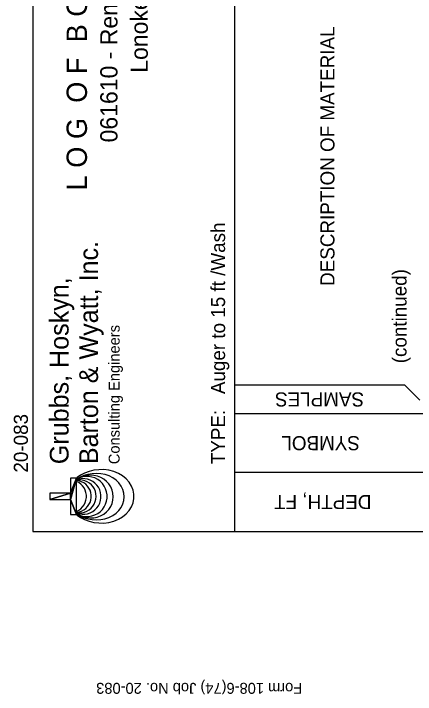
# Model space of a CAD drawing. Extents: x 1313964 to 1316843, y 2087046 to 2096619.
# Drawn here: x 1314172.79 to 1314187.3, y 2089922.27 to 2089946.89 of the extents above; entities that cross this region are included whole.
import ezdxf

# ---------------------------------------------------------------- set-up
doc = ezdxf.new("R2010")
doc.units = 0
doc.layers.add('B-Sub-Contour', color=7, linetype='Continuous')
doc.layers.add('Default', color=7, linetype='Continuous')

# ---------------------------------------------------------------- blocks, each defined once
blk = doc.blocks.new('DGRFC_GGHLOGO')
at = {"layer": 'Default'}
for points in [[(371581.68, 791230.32), (371581.68, 1050310.32), (295381.68, 1050310.32), (371581.68, 791230.32)], [(371581.68, 791230.32), (295381.68, 1050310.32), (295381.68, 791230.32), (371581.68, 791230.32)], [(295381.68, 791230.32), (104881.68, 791230.32), (104881.68, 715030.32), (295381.68, 791230.32)], [(295381.68, 791230.32), (104881.68, 715030.32), (562081.68, 715030.32), (295381.68, 791230.32)], [(295381.68, 791230.32), (562081.68, 715030.32), (371581.68, 791230.32), (295381.68, 791230.32)], [(562081.68, 715030.32), (562081.68, 791230.32), (371581.68, 791230.32), (562081.68, 715030.32)]]:
    blk.add_lwpolyline(points, close=True, dxfattribs=at)
for points in [[(105216.96, 715030.32), (100004.88, 709757.28), (68915.28, 666170.88), (42854.88, 615848.4), (22494.24, 560009.04), (8351.52, 500115.84), (792.48, 437662.32), (0, 374202.96), (7802.88, 311353.2), (23439.12, 250698), (46847.76, 193791.84), (77510.64, 142006.32), (114635.28, 96713.04), (157246.32, 59039.76), (204337.92, 29900.88), (254660.4, 10058.4), (306994.56, 0), (359968.8, 0), (412302.96, 10058.4), (462625.44, 29900.88), (509717.04, 59039.76), (552328.08, 96713.04), (589452.72, 142006.32), (620115.6, 193791.84), (643524.24, 250698), (659160.48, 311353.2), (666963.36, 374202.96), (666170.88, 437662.32), (658611.84, 500115.84), (644469.12, 560009.04), (624108.48, 615848.4), (598048.08, 666170.88), (566958.48, 709757.28), (561746.4, 715030.32)], [(111587.28, 715030.32), (108691.68, 711311.76), (85770.72, 670895.28), (67177.92, 625266.72), (53400.96, 575584.32), (44744.64, 523097.76), (41422.32, 469087.2), (42702.48, 414924.24), (52760.88, 362010.96), (69738.24, 311597.04), (93238.32, 264993.12), (122651.52, 223387.92), (157246.32, 187756.8), (196169.28, 159075.12), (238414.56, 137982.96), (282976.32, 125089.92), (328665.84, 120639.84), (374385.84, 124815.6), (419008.56, 137464.8), (461345.28, 158282.64), (500390.16, 186720.48), (535137.36, 222138.24), (564733.44, 263591.04), (588416.4, 310042.56), (605637.6, 360334.56), (615909.36, 413217.36), (618195.36, 467349.84), (615055.92, 521360.4), (606582.48, 573938.4), (592927.44, 623742.72), (574487.04, 669523.68), (551718.48, 710123.04), (547908.48, 715030.32)], [(113477.04, 715030.32), (111434.88, 712226.16), (91531.44, 674613.84), (76748.64, 633618.24), (67421.76, 590275.68), (63825.12, 545683.44), (65227.2, 500969.28), (74462.64, 457260.96), (90098.88, 415625.28), (111770.16, 377098.56), (138927.84, 342717.12), (170870.88, 313273.44), (206837.28, 289560), (245882.16, 272155.92), (287030.16, 261457.44), (329031.6, 257799.84), (371520.72, 261244.08), (412729.68, 271698.72), (451866, 288889.44), (487923.84, 312420), (520019.28, 341680.8), (547329.36, 375940.32), (569183.52, 414314.64), (585033.12, 455889.36), (594451.44, 499567.2), (596463.12, 544250.88), (593049.36, 588873.6), (583905.36, 632246.64), (569305.44, 673333.68), (549554.4, 711067.92), (546658.8, 715030.32)], [(117957.6, 715030.32), (116220.24, 712561.44), (98968.56, 677509.44), (87386.16, 640201.92), (81747.36, 601522.8), (82174.08, 562477.92), (88696.8, 523951.2), (101071.68, 486887.52), (119085.36, 452231.76), (142250.16, 420776.4), (170047.92, 393283.44), (201747.12, 370453.92), (236616.24, 352836.48), (273801.84, 340857.84), (312389.52, 334792.32), (351464.88, 334792.32), (390052.56, 340857.84), (427238.16, 352836.48), (462107.28, 370453.92), (493806.48, 393283.44), (521573.76, 420776.4), (544769.04, 452231.76), (562752.24, 486887.52), (575157.6, 523951.2), (581649.84, 562477.92), (582076.56, 601522.8), (576437.76, 640201.92), (564855.36, 677509.44), (547634.16, 712561.44), (545896.8, 715030.32)], [(124632.72, 715030.32), (123809.76, 713353.92), (113934.24, 680252.64), (109301.28, 646023.6), (110002.32, 611459.28), (116006.88, 577443.6), (127223.52, 544769.04), (143316.96, 514228.08), (163982.4, 486521.76), (188640.72, 462351.12), (216743.28, 442264.8), (247619.52, 426780.96), (280507.44, 416234.88), (314645.04, 410900.88), (349209.36, 410900.88), (383316.48, 416234.88), (416234.88, 426780.96), (447080.64, 442264.8), (475213.68, 462351.12), (499872, 486521.76), (520506.96, 514228.08), (536630.88, 544769.04), (547847.52, 577443.6), (553852.08, 611459.28), (554553.12, 646023.6), (549920.16, 680252.64), (540014.16, 713353.92), (539221.68, 715030.32)], [(130972.56, 715030.32), (130454.4, 713079.6), (127284.48, 680740.32), (129235.2, 648309.6), (136306.56, 616579.92), (148254.72, 586343.76), (164805.36, 558393.6), (185562.24, 533400), (210007.2, 511972.56), (237530.64, 494659.92), (267401.04, 481919.28), (298917.36, 474024.96), (331317.6, 471190.32), (363717.84, 473506.8), (395356.08, 480882.96), (425470.32, 493166.4), (453237.6, 510021.84), (478017.84, 531053.04), (499170.96, 555711.36), (516178.8, 583417.68), (528614.64, 613440.48), (536173.68, 645048.24), (538642.56, 677448.48), (535990.8, 709818.24), (534710.64, 715030.32)], [(135483.6, 715030.32), (135483.6, 714420.72), (140482.32, 683727.36), (150174.96, 654192.24), (164378.64, 626546.88), (182727.6, 601431.36), (204764.64, 579485.76), (229941.12, 561258.72), (257647.44, 547176.96), (287243.52, 537606.24), (317936.88, 532759.92), (349026.48, 532759.92), (379719.84, 537606.24), (409315.92, 547176.96), (437022.24, 561258.72), (462198.72, 579485.76), (484235.76, 601431.36), (502584.72, 626546.88), (516788.4, 654192.24), (526481.04, 683727.36), (531479.76, 714420.72), (531479.76, 715030.32)], [(146151.6, 715030.32), (160690.56, 687811.68), (179679.6, 662574.24), (202326.24, 640567.68), (228112.32, 622279.68), (256367.28, 608167.44), (286481.52, 598566.24), (317693.04, 593719.92), (349270.32, 593719.92), (380481.84, 598566.24), (410596.08, 608167.44), (438851.04, 622279.68), (464637.12, 640567.68), (487283.76, 662574.24), (506272.8, 687811.68), (520811.76, 715030.32)]]:
    blk.add_lwpolyline(points, dxfattribs=at)

msp = doc.modelspace()

# ---------------------------------------------------------------- linework, layer by layer
at = {"layer": 'B-Sub-Contour'}
for points in [[(1314234.904, 2089928.164), (1314234.904, 2089971.035), (1314173.485, 2089971.035), (1314173.485, 2089928.164), (1314234.904, 2089928.164)], [(1314180.782, 2089928.164), (1314180.782, 2089971.035)], [(1314186.924, 2089933.454), (1314180.782, 2089933.454)], [(1314187.471, 2089932.907), (1314186.924, 2089933.454)], [(1314232.471, 2089932.421), (1314180.782, 2089932.421)], [(1314232.471, 2089930.292), (1314180.782, 2089930.292)]]:
    msp.add_lwpolyline(points, dxfattribs=at)

# ---------------------------------------------------------------- block references
at = {"layer": 'B-Sub-Contour', "xscale": 2.894891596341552e-06, "yscale": 2.894891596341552e-06, "rotation": 90}
msp.add_blockref('DGRFC_GGHLOGO', (1314177.133, 2089928.468), dxfattribs=at)

# ---------------------------------------------------------------- texts
at = {"layer": 'B-Sub-Contour'}
for s, height, rotation, p in [('L O G  O F  B O R I N G  N O.  S3', 0.7352, 90, (1314175.436, 2089940.493)), ('061610 - Remington Road over I-40', 0.62209, 90, (1314176.539, 2089942.229)), ('Lonoke County, Arkansas', 0.62209, 90, (1314177.634, 2089944.747)), ('DESCRIPTION OF MATERIAL', 0.50899, 90, (1314184.381, 2089937.043)), ('TYPE:   Auger to 15 ft /Wash', 0.50899, 90, (1314180.428, 2089930.596)), ('Barton & Wyatt, Inc.', 0.67865, 90, (1314175.836, 2089930.596)), ('(continued)', 0.50899, 90, (1314186.985, 2089934.245)), ('Grubbs, Hoskyn,', 0.67865, 90, (1314174.772, 2089930.596)), ('Consulting Engineers', 0.39588, 90, (1314176.617, 2089930.596)), ('SAMPLES', 0.509, 180, (1314185.45, 2089933.192)), ('20-083', 0.509, 90, (1314173.302, 2089930.292)), ('SYMBOL', 0.509, 180, (1314185.299, 2089931.611)), ('DEPTH, FT', 0.509, 180, (1314185.715, 2089929.483)), ('Form 108-6(74) Job No. 20-083', 0.39588, 180, (1314183.215, 2089922.691))]:
    msp.add_text(s, height=height, rotation=rotation, dxfattribs=at).set_placement(p)

doc.saveas('drawing.dxf')
